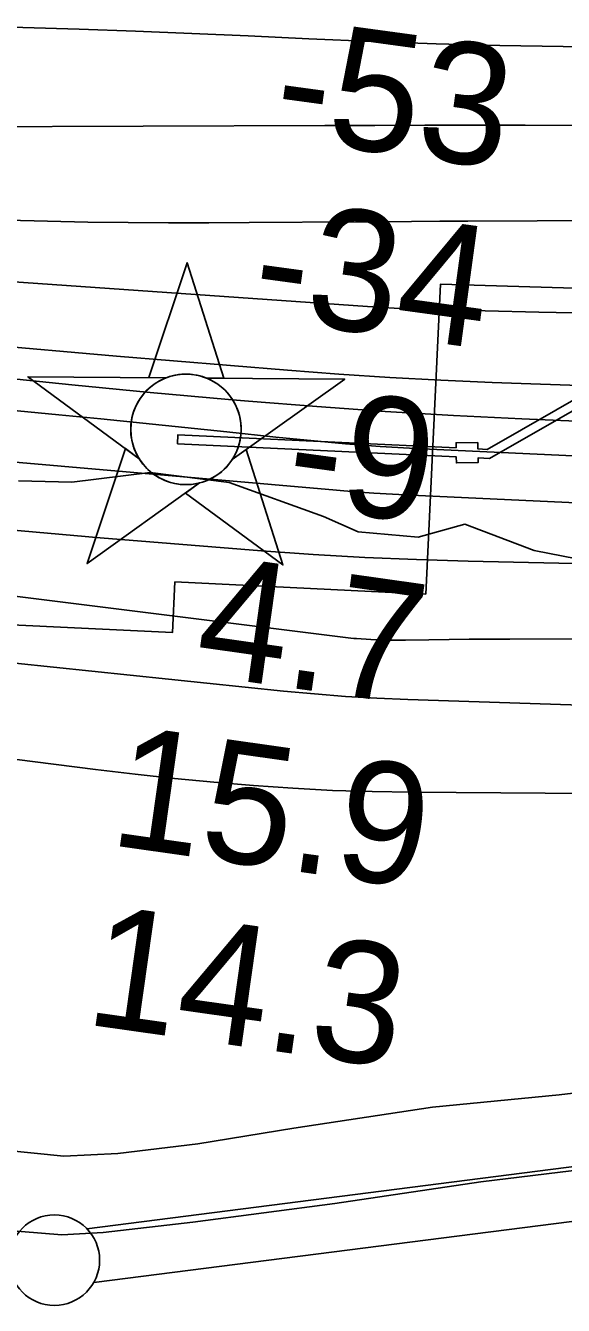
# Model space of a CAD drawing. Extents: x 3535183 to 3573198, y 534952 to 560562.
# Drawn here: x 3562975 to 3563272, y 543156 to 543863 of the extents above; entities that cross this region are included whole.
import ezdxf

# ---------------------------------------------------------------- set-up
doc = ezdxf.new("R2010")
doc.units = 0
for name, color, linetype in [('V-CHAN-DOCK', 7, 'Continuous'), ('V-CHAN-NAID', 7, 'Continuous'), ('V-FLOD-BASE', 7, 'Continuous'), ('V-LEVE-TOET', 7, 'Continuous'), ('V-RIVR-EDGE', 7, 'Continuous'), ('V-RIVR-RANG', 7, 'Continuous'), ('V-RRAP-RVMT', 7, 'Continuous'), ('V-SURV-LINE', 7, 'Continuous'), ('V-TOPO-DPTH', 7, 'Continuous'), ('V-TOPO-MAJR', 7, 'Continuous'), ('V-TOPO-MINR', 7, 'Continuous'), ('V-TOPO-WATR', 7, 'Continuous')]:
    doc.layers.add(name, color=color, linetype=linetype)

msp = doc.modelspace()

# ---------------------------------------------------------------- linework, layer by layer
at = {"layer": 'V-CHAN-DOCK'}
msp.add_lwpolyline([(3563305.86, 543672.42), (3563229.97, 543629.05), (3563224.82, 543629.32), (3563224.77, 543632.83), (3563212.77, 543632.67), (3563212.81, 543629.92), (3563058.99, 543637.18), (3563058.75, 543632.18), (3563212.88, 543624.91), (3563212.92, 543621.56), (3563224.92, 543621.72), (3563224.89, 543624.33), (3563231.17, 543624), (3563307.94, 543667.88)], dxfattribs=at)
at = {"layer": 'V-CHAN-NAID'}
for points in [[(3563052.51, 543668.62), (3563042.92, 543668.69), (3563064.05, 543732.18), (3563084.27, 543668.4), (3563074.69, 543668.47), (3563073.11, 543669.04), (3563071.01, 543669.66), (3563068.97, 543670.11), (3563066.94, 543670.42), (3563065.77, 543670.54), (3563064.24, 543670.62), (3563062.51, 543670.62), (3563061.14, 543670.55), (3563059.24, 543670.34), (3563057.87, 543670.13), (3563056.09, 543669.74), (3563054.56, 543669.32), (3563053.53, 543668.99)], [(3563052.51, 543668.62), (3562976.02, 543669.17), (3563037.58, 543623.77), (3563036.47, 543625.68), (3563035.66, 543627.3), (3563034.83, 543629.27), (3563034.14, 543631.32), (3563033.77, 543632.65), (3563033.41, 543634.27), (3563033.17, 543635.72), (3563032.98, 543637.32), (3563032.87, 543639.05), (3563032.86, 543640.63), (3563032.97, 543642.71), (3563033.15, 543644.33), (3563033.54, 543646.53), (3563034.02, 543648.45), (3563034.63, 543650.34), (3563035.28, 543652.02), (3563036.01, 543653.61), (3563036.82, 543655.14), (3563037.88, 543656.88), (3563038.91, 543658.35), (3563039.91, 543659.62), (3563040.92, 543660.76), (3563042.23, 543662.1), (3563043.28, 543663.07), (3563044.99, 543664.46), (3563046.21, 543665.33), (3563047.89, 543666.4), (3563049.62, 543667.35), (3563051.07, 543668.03)], [(3563074.69, 543668.47), (3563151.18, 543667.92), (3563088.97, 543623.4), (3563089.89, 543624.89), (3563090.86, 543626.74), (3563091.58, 543628.32), (3563092.32, 543630.28), (3563092.86, 543632.06), (3563093.26, 543633.7), (3563093.62, 543635.71), (3563093.81, 543637.28), (3563093.93, 543639.49), (3563093.9, 543641.55), (3563093.71, 543643.77), (3563093.45, 543645.53), (3563092.96, 543647.76), (3563092.32, 543649.9), (3563091.57, 543651.88), (3563090.92, 543653.33), (3563089.91, 543655.24), (3563088.85, 543656.96), (3563087.64, 543658.67), (3563086.37, 543660.21), (3563085.1, 543661.57), (3563083.47, 543663.1), (3563081.73, 543664.52), (3563080.04, 543665.69), (3563078.16, 543666.82), (3563076.69, 543667.59)], [(3563070.94, 543610.49), (3563008.74, 543565.97), (3563029.87, 543629.46), (3563037.58, 543623.77), (3563038.22, 543622.8), (3563039.6, 543620.94), (3563040.81, 543619.53), (3563042.28, 543618.02), (3563043.67, 543616.77), (3563045.12, 543615.62), (3563046.53, 543614.63), (3563048.2, 543613.59), (3563049.92, 543612.68), (3563051.71, 543611.87), (3563053.16, 543611.32), (3563054.78, 543610.79), (3563057.01, 543610.22), (3563058.54, 543609.94), (3563060.57, 543609.68), (3563062.1, 543609.57), (3563063.96, 543609.55), (3563065.65, 543609.63), (3563067.36, 543609.81), (3563069.27, 543610.12)], [(3563088.97, 543623.4), (3563096.77, 543628.98), (3563116.99, 543565.2), (3563063.15, 543604.92), (3563070.94, 543610.49), (3563072.61, 543610.97), (3563074.22, 543611.53), (3563076.38, 543612.45), (3563078.11, 543613.33), (3563079.98, 543614.44), (3563081.72, 543615.66), (3563083.27, 543616.9), (3563084.56, 543618.07), (3563085.94, 543619.49), (3563087.15, 543620.89), (3563088.27, 543622.36)]]:
    msp.add_lwpolyline(points, close=True, dxfattribs=at)
msp.add_circle((3563063.4, 543640.09), 30.54, dxfattribs=at)
at = {"layer": 'V-FLOD-BASE'}
msp.add_lwpolyline([(3562961.09, 543197.71), (3562994.75, 543195.06), (3563017.55, 543196.33), (3563067.12, 543201.95), (3563145.81, 543212.29), (3563226.49, 543224.18), (3563283.93, 543231.27), (3563362.62, 543241.22), (3563457.03, 543252.53), (3563505.03, 543258.17), (3563539.58, 543263.37), (3563584.02, 543269.85), (3563601.32, 543270.99), (3563642.52, 543267.89), (3563671.04, 543265.54), (3563689.88, 543263.64), (3563703.83, 543261.22), (3563715.8, 543260.74), (3563734.67, 543261.95), (3563770.06, 543267.84)], dxfattribs=at)
at = {"layer": 'V-LEVE-TOET'}
msp.add_lwpolyline([(3563772.41, 543289.65), (3563760.24, 543288.63), (3563732.02, 543290.19), (3563698.33, 543294.16), (3563665.08, 543300.49), (3563628.27, 543305.69), (3563598.1, 543308.05), (3563566.69, 543305.73), (3563508.93, 543298.65), (3563416.62, 543289.68), (3563269.68, 543272.42), (3563199.77, 543265.51), (3563123.12, 543253.98), (3563070.05, 543245.27), (3563025.65, 543239.98), (3562995.82, 543238.41), (3562946.46, 543243.39)], dxfattribs=at)
at = {"layer": 'V-RIVR-EDGE'}
msp.add_lwpolyline([(3562970.88, 543611.65), (3563000.3, 543610.98), (3563043.53, 543616.28), (3563087.34, 543610.77), (3563139.53, 543592.03), (3563158.71, 543583.57), (3563191.73, 543580.49), (3563217.56, 543587.63), (3563255.94, 543573.13), (3563287.14, 543567.05), (3563336.38, 543570.53), (3563384.43, 543579.41), (3563446.29, 543592.47), (3563484.13, 543598.38), (3563517.14, 543595.3), (3563546.54, 543588.02), (3563572.93, 543580.15), (3563592.14, 543580.1), (3563625.16, 543578.82), (3563662.94, 543564.32), (3563700.75, 543560.02), (3563705.51, 543542), (3563844.17, 543535.05)], dxfattribs=at)
at = {"layer": 'V-RRAP-RVMT'}
msp.add_lwpolyline([(3563750.98, 543638.68), (3563631.93, 543642.26), (3563475.55, 543647), (3563477.58, 543717.54), (3563358.84, 543721.08), (3563358.67, 543715.73), (3563204.2, 543720.37), (3563195.99, 543549.05), (3563057.25, 543555.76), (3563055.98, 543527.94), (3562912.81, 543534.72), (3562912.09, 543519.57), (3562769.58, 543526.34), (3562769.32, 543521.16), (3562619.17, 543528.31), (3562618.04, 543519.33), (3562467.92, 543537.51), (3562467.68, 543535.83), (3562311.84, 543557.47)], dxfattribs=at)
at = {"layer": 'V-SURV-LINE'}
for points in [[(3563008.56, 543198.38), (3563561.74, 543268.97)], [(3563565.54, 543239.22), (3563012.36, 543168.62)]]:
    msp.add_lwpolyline(points, dxfattribs=at)
msp.add_circle((3562990.63, 543180.97), 25, dxfattribs=at)
at = {"layer": 'V-TOPO-DPTH'}
for points in [[(3562076.86, 543814.38), (3562392.13, 543775.64), (3562523.34, 543760.57), (3562654.68, 543746.88), (3562786.22, 543735.28), (3562917.9, 543725.07), (3563163.82, 543707.94), (3563172.64, 543707.39), (3563181.46, 543706.92), (3563190.28, 543706.57), (3563199.11, 543706.31), (3563258.51, 543704.92), (3563297.04, 543704.21), (3563335.57, 543703.74), (3563374.11, 543703.64), (3563412.65, 543703.78), (3563652.1, 543705.82), (3563712.37, 543706.36), (3563772.64, 543706.94)], [(3563772.64, 543706.94), (3563712.37, 543706.36), (3563652.1, 543705.82), (3563412.65, 543703.78), (3563374.11, 543703.64), (3563335.57, 543703.74), (3563297.04, 543704.21), (3563258.51, 543704.92), (3563199.11, 543706.31), (3563190.28, 543706.57), (3563181.46, 543706.92), (3563172.64, 543707.39), (3563163.82, 543707.94), (3562917.9, 543725.07), (3562786.22, 543735.28), (3562654.68, 543746.88), (3562523.34, 543760.57), (3562392.13, 543775.64), (3562076.86, 543814.38)], [(3562242.06, 543813.39), (3562356.53, 543800.48), (3562471.13, 543788.94), (3562585.91, 543779.48), (3562700.82, 543771.39), (3562919.97, 543757.97), (3562942.26, 543756.76), (3562964.55, 543755.77), (3562986.85, 543755.1), (3563009.16, 543754.65), (3563031.48, 543754.42), (3563053.79, 543754.28), (3563076.11, 543754.28), (3563098.43, 543754.37), (3563157.07, 543754.79), (3563172.61, 543754.89), (3563188.15, 543754.99), (3563203.69, 543755.08), (3563219.23, 543755.17), (3563449.03, 543756.35), (3563559.46, 543756.91), (3563669.89, 543757.47), (3563780.32, 543758.01)], [(3563780.32, 543758.01), (3563669.89, 543757.47), (3563559.46, 543756.91), (3563449.03, 543756.35), (3563219.23, 543755.17), (3563203.69, 543755.08), (3563188.15, 543754.99), (3563172.61, 543754.89), (3563157.07, 543754.79), (3563098.43, 543754.37), (3563076.11, 543754.28), (3563053.79, 543754.28), (3563031.48, 543754.42), (3563009.16, 543754.65), (3562986.85, 543755.1), (3562964.55, 543755.77), (3562942.26, 543756.76), (3562919.97, 543757.97), (3562700.82, 543771.39), (3562585.91, 543779.48), (3562471.13, 543788.94), (3562356.53, 543800.48), (3562242.06, 543813.39)], [(3562080.35, 543788.52), (3562723.33, 543711.19), (3562798.64, 543702.56), (3562874.01, 543694.49), (3562949.46, 543687.25), (3563024.97, 543680.58), (3563119.58, 543672.74), (3563147.84, 543670.61), (3563176.12, 543668.74), (3563204.42, 543667.28), (3563232.74, 543666.09), (3563538.25, 543655.42), (3563631.89, 543652.78), (3563725.53, 543650.96), (3563819.2, 543650.38)], [(3563819.2, 543650.38), (3563725.53, 543650.96), (3563631.89, 543652.78), (3563538.25, 543655.42), (3563232.74, 543666.09), (3563204.42, 543667.28), (3563176.12, 543668.74), (3563147.84, 543670.61), (3563119.58, 543672.74), (3563024.97, 543680.58), (3562949.46, 543687.25), (3562874.01, 543694.49), (3562798.64, 543702.56), (3562723.33, 543711.19), (3562080.35, 543788.52)], [(3564086.4, 543588.95), (3563633.29, 543609.05), (3563556.21, 543612.5), (3563479.14, 543616), (3563402.07, 543619.57), (3563325, 543623.19), (3563190.16, 543629.59), (3563180.51, 543630.1), (3563170.87, 543630.69), (3563161.24, 543631.39), (3563151.61, 543632.17), (3563141.99, 543633.02), (3563132.37, 543633.92), (3563122.76, 543634.87), (3563113.15, 543635.86), (3563085.96, 543638.73), (3563062.76, 543641.15), (3563039.55, 543643.53), (3563016.34, 543645.85), (3562993.12, 543648.13), (3562530.67, 543692.94), (3562442.08, 543701.94), (3562353.56, 543711.48), (3562265.12, 543721.84)], [(3564086.4, 543588.95), (3563633.29, 543609.05), (3563556.21, 543612.5), (3563479.14, 543616), (3563402.07, 543619.57), (3563325, 543623.19), (3563190.16, 543629.59), (3563180.51, 543630.1), (3563170.87, 543630.69), (3563161.24, 543631.39), (3563151.61, 543632.17), (3563141.99, 543633.02), (3563132.37, 543633.92), (3563122.76, 543634.87), (3563113.15, 543635.86), (3563085.96, 543638.73), (3563062.76, 543641.15), (3563039.55, 543643.53), (3563016.34, 543645.85), (3562993.12, 543648.13), (3562530.67, 543692.94), (3562442.08, 543701.94), (3562353.56, 543711.48), (3562265.12, 543721.84)], [(3562075.97, 543695.85), (3562724.2, 543610.88), (3562797.01, 543601.9), (3562869.89, 543593.66), (3562942.89, 543586.54), (3563015.97, 543580.15), (3563105.21, 543573.04), (3563133.74, 543571.02), (3563162.29, 543569.32), (3563190.86, 543568.12), (3563219.45, 543567.25), (3563436.72, 543562.53), (3563545.78, 543560.14), (3563654.84, 543557.71), (3563763.89, 543555.24), (3563872.95, 543552.74)], [(3562075.97, 543695.85), (3562724.2, 543610.88), (3562797.01, 543601.9), (3562869.89, 543593.66), (3562942.89, 543586.54), (3563015.97, 543580.15), (3563105.21, 543573.04), (3563133.74, 543571.02), (3563162.29, 543569.32), (3563190.86, 543568.12), (3563219.45, 543567.25), (3563436.72, 543562.53), (3563545.78, 543560.14), (3563654.84, 543557.71), (3563763.89, 543555.24), (3563872.95, 543552.74)], [(3564012.28, 543470.24), (3563643.66, 543477.83), (3563561.64, 543479.67), (3563479.63, 543481.7), (3563397.62, 543484.04), (3563315.61, 543486.57), (3563186.11, 543490.81), (3563168.87, 543491.55), (3563151.66, 543492.55), (3563134.46, 543493.9), (3563117.29, 543495.51), (3562883.89, 543519.79), (3562750.13, 543534.52), (3562616.5, 543550.32), (3562483.07, 543567.71), (3562349.77, 543586.17), (3562034.03, 543631.81)]]:
    msp.add_lwpolyline(points, dxfattribs=at)
at = {"layer": 'V-TOPO-MAJR'}
msp.add_lwpolyline([(3562300.55, 543826.86), (3562371.89, 543821.16), (3562443.3, 543816.38), (3562477.29, 543814.43), (3562534.96, 543811.59), (3562592.64, 543809.36), (3562650.35, 543808.04), (3562708.08, 543807.34), (3562765.82, 543807.17), (3562823.56, 543807.09), (3562881.31, 543807.15), (3562939.05, 543807.29), (3563140.15, 543808.05), (3563167.85, 543808.13), (3563195.55, 543808.19), (3563223.24, 543808.2), (3563250.94, 543808.19), (3563278.64, 543808.13), (3563306.34, 543808.04), (3563334.04, 543807.9), (3563361.73, 543807.72), (3563736.27, 543805.02), (3563791.62, 543804.63)], dxfattribs=at)
at = {"layer": 'V-TOPO-MINR'}
for points in [[(3562293.5, 543858.18), (3562431.7, 543859.07), (3562511.59, 543859.64), (3562591.47, 543860.3), (3562671.35, 543861.08), (3562751.23, 543861.94), (3562848.69, 543863.07), (3562879.84, 543863.25), (3562910.99, 543863.19), (3562942.13, 543862.78), (3562973.27, 543862.12), (3563004.41, 543861.19), (3563035.54, 543860.14), (3563066.67, 543858.89), (3563097.79, 543857.52), (3563131.43, 543855.93), (3563166.58, 543854.46), (3563201.73, 543853.22), (3563236.89, 543852.33), (3563272.06, 543851.69), (3563588.01, 543847.48), (3563676.92, 543846.57), (3563765.84, 543846.03), (3563854.76, 543846.03)], [(3562076.86, 543814.38), (3562392.13, 543775.64), (3562523.34, 543760.57), (3562654.68, 543746.88), (3562786.22, 543735.28), (3562917.9, 543725.07), (3563163.82, 543707.94), (3563172.64, 543707.39), (3563181.46, 543706.92), (3563190.28, 543706.57), (3563199.11, 543706.31), (3563258.51, 543704.92), (3563297.04, 543704.21), (3563335.57, 543703.74), (3563374.11, 543703.64), (3563412.65, 543703.78), (3563652.1, 543705.82), (3563712.37, 543706.36), (3563772.64, 543706.94)], [(3562242.06, 543813.39), (3562356.53, 543800.48), (3562471.13, 543788.94), (3562585.91, 543779.48), (3562700.82, 543771.39), (3562919.97, 543757.97), (3562942.26, 543756.76), (3562964.55, 543755.77), (3562986.85, 543755.1), (3563009.16, 543754.65), (3563031.48, 543754.42), (3563053.79, 543754.28), (3563076.11, 543754.28), (3563098.43, 543754.37), (3563157.07, 543754.79), (3563172.61, 543754.89), (3563188.15, 543754.99), (3563203.69, 543755.08), (3563219.23, 543755.17), (3563449.03, 543756.35), (3563559.46, 543756.91), (3563669.89, 543757.47), (3563780.32, 543758.01)], [(3562080.35, 543788.52), (3562723.33, 543711.19), (3562798.64, 543702.56), (3562874.01, 543694.49), (3562949.46, 543687.25), (3563024.97, 543680.58), (3563119.58, 543672.74), (3563147.84, 543670.61), (3563176.12, 543668.74), (3563204.42, 543667.28), (3563232.74, 543666.09), (3563538.25, 543655.42), (3563631.89, 543652.78), (3563725.53, 543650.96), (3563819.2, 543650.38)], [(3562302.82, 543742.49), (3562390.82, 543732.68), (3562478.82, 543722.85), (3562566.81, 543712.98), (3562654.79, 543703.08), (3562913.9, 543673.85), (3562957.1, 543669.15), (3563000.33, 543664.68), (3563043.58, 543660.55), (3563086.86, 543656.65), (3563097.99, 543655.69), (3563135.74, 543652.69), (3563173.51, 543650.01), (3563211.31, 543647.82), (3563249.14, 543645.96), (3563902.03, 543618.06)], [(3562265.12, 543721.84), (3562353.56, 543711.48), (3562442.08, 543701.94), (3562530.67, 543692.94), (3562993.12, 543648.13), (3563016.34, 543645.85), (3563039.55, 543643.53), (3563062.76, 543641.15), (3563085.96, 543638.73), (3563113.15, 543635.86), (3563122.76, 543634.87), (3563132.37, 543633.92), (3563141.99, 543633.02), (3563151.61, 543632.17), (3563161.24, 543631.39), (3563170.87, 543630.69), (3563180.51, 543630.1), (3563190.16, 543629.59), (3563325, 543623.19), (3563402.07, 543619.57), (3563479.14, 543616), (3563556.21, 543612.5), (3563633.29, 543609.05), (3564086.4, 543588.95)], [(3562313.24, 543691.42), (3562455.23, 543673.78), (3562597.36, 543657.38), (3562739.69, 543642.82), (3562882.15, 543629.5), (3563146.69, 543606.49), (3563156.99, 543605.66), (3563167.29, 543604.91), (3563177.6, 543604.29), (3563187.92, 543603.76), (3563279.11, 543599.59), (3563335.03, 543597.12), (3563390.95, 543594.77), (3563446.88, 543592.6), (3563502.82, 543590.55), (3564065.72, 543570.83)], [(3562034.03, 543631.81), (3562349.77, 543586.17), (3562483.07, 543567.71), (3562616.5, 543550.32), (3562750.13, 543534.52), (3562883.89, 543519.79), (3563117.29, 543495.51), (3563134.46, 543493.9), (3563151.66, 543492.55), (3563168.87, 543491.55), (3563186.11, 543490.81), (3563315.61, 543486.57), (3563397.62, 543484.04), (3563479.63, 543481.7), (3563561.64, 543479.67), (3563643.66, 543477.83), (3564012.28, 543470.24)], [(3562292.8, 543632.34), (3563154.62, 543524.78), (3563156.15, 543524.62), (3563156.92, 543524.55), (3563157.69, 543524.5), (3563165.69, 543524.04), (3563170.46, 543523.82), (3563175.23, 543523.67), (3563180, 543523.62), (3563184.78, 543523.64), (3563197.65, 543523.84), (3563208.86, 543523.99), (3563220.08, 543524.11), (3563231.29, 543524.19), (3563242.51, 543524.25), (3563780.5, 543525.76)], [(3562801.3, 543479.09), (3563013.46, 543452.2), (3563035.23, 543449.6), (3563057.01, 543447.21), (3563078.83, 543445.14), (3563100.67, 543443.27), (3563122.54, 543441.79), (3563144.42, 543440.62), (3563166.32, 543439.92), (3563188.23, 543439.53), (3563679.76, 543435.89), (3563746.29, 543435.21), (3563812.82, 543434.28)]]:
    msp.add_lwpolyline(points, dxfattribs=at)
at = {"layer": 'V-TOPO-WATR'}
msp.add_lwpolyline([(3562075.97, 543695.85), (3562724.2, 543610.88), (3562797.01, 543601.9), (3562869.89, 543593.66), (3562942.89, 543586.54), (3563015.97, 543580.15), (3563105.21, 543573.04), (3563133.74, 543571.02), (3563162.29, 543569.32), (3563190.86, 543568.12), (3563219.45, 543567.25), (3563436.72, 543562.53), (3563545.78, 543560.14), (3563654.84, 543557.71), (3563763.89, 543555.24), (3563872.95, 543552.74)], dxfattribs=at)

# ---------------------------------------------------------------- texts
at = {"layer": 'V-RIVR-RANG'}
for s, rotation, p in [('-53', 352.23483, (3563110.25, 543801.37)), ('-34', 352.23483, (3563098.33, 543702.07)), ('-9', 352.23483, (3563116.98, 543598.6)), ('4.7', 351.94833, (3563067.05, 543504.92)), ('15.9', 351.94833, (3563020.12, 543410.56)), ('14.3', 351.94833, (3563006.63, 543311.47))]:
    msp.add_text(s, height=67, rotation=rotation, dxfattribs=at).set_placement(p)

doc.saveas('drawing.dxf')
